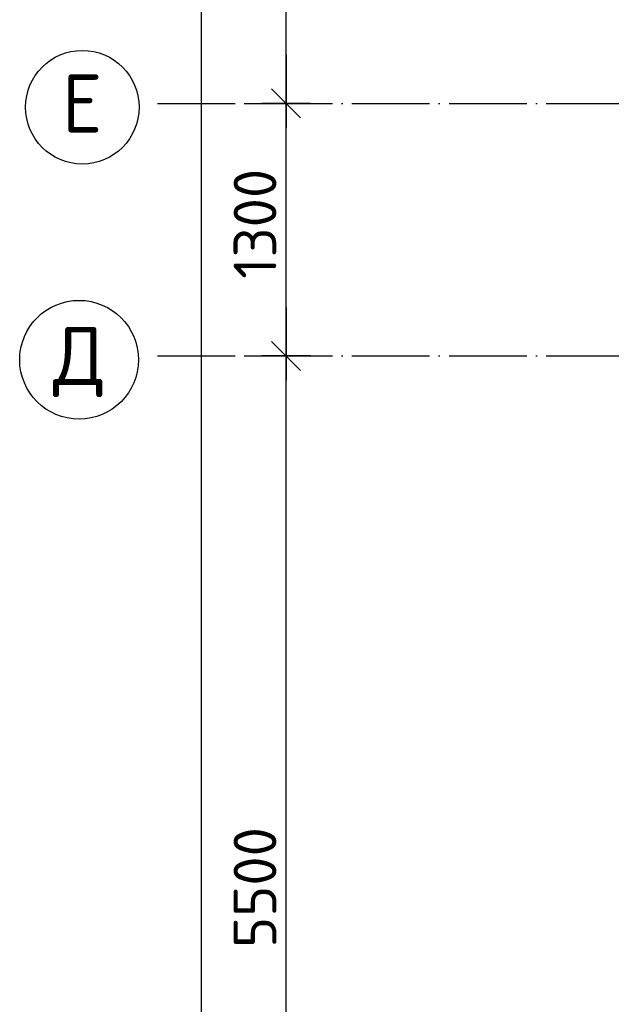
# Model space of a CAD drawing. Header units: millimetres. Extents: x 40580 to 559114, y -343730 to 81020.
# Tile 364 of 656: x 379318 to 382364, y -75558 to -70490. Entities that reach past the tile are written whole.
import ezdxf
from ezdxf.enums import TextEntityAlignment as Align

# ---------------------------------------------------------------- set-up
doc = ezdxf.new("R2010")
doc.units = ezdxf.units.MM
doc.linetypes.add('______11', pattern=[500, 400, -50, 0, -50])
doc.linetypes.add('______5', pattern=[1100, 800, -100, 100, -100])
doc.layers.add('___________________', color=253, linetype='______5')
doc.layers.add('______________________', color=7, linetype='Continuous')
doc.styles.add('ISOCPEUR', font='isocpeur.ttf')

# ---------------------------------------------------------------- blocks, each defined once
blk = doc.blocks.new('ALL_ML_STRICH')
at = {"color": 0, "linetype": 'ByBlock', "lineweight": -2}
for p, q in [((0, -0.5), (0, 0.5)), ((-0.3, -0.3), (0.3, 0.3)), ((-1, 0), (0.5, 0))]:
    blk.add_line(p, q, dxfattribs=at)

msp = doc.modelspace()

# ---------------------------------------------------------------- linework, layer by layer
at = {"layer": '___________________', "color": 253, "linetype": '______11'}
for p, q in [((380028.1, -70921, -3800), (408848.1, -70921, -3800)), ((380028.1, -72221, -3800), (408848.1, -72221, -3800))]:
    msp.add_line(p, q, dxfattribs=at)
at = {"layer": '___________________', "color": 7, "linetype": 'Continuous'}
for centre, radius in [((379640.5, -70940.5, -3800), 292.4), ((379623.9, -72240.5, -3800), 305.8)]:
    msp.add_circle(centre, radius, dxfattribs=at)
at = {"layer": '______________________', "color": 7, "linetype": 'Continuous'}
for p, q in [((380253.8, -86121, -3800), (380253.8, -39631, -3800)), ((380689.5, -70921, -3800), (380689.5, -67621, -3800)), ((380689.5, -72221, -3800), (380689.5, -70921, -3800)), ((380689.5, -77721, -3800), (380689.5, -72221, -3800))]:
    msp.add_line(p, q, dxfattribs=at)
at = {"layer": '______________________', "color": 253, "linetype": 'Continuous'}
for p, q in [((380474.3, -70921, -3800), (380689.5, -70921, -3800)), ((380474.3, -70921, -3800), (380689.5, -70921, -3800)), ((380474.3, -72221, -3800), (380689.5, -72221, -3800)), ((380474.3, -72221, -3800), (380689.5, -72221, -3800))]:
    msp.add_line(p, q, dxfattribs=at)

# ---------------------------------------------------------------- block references
at = {"layer": '______________________', "color": 7, "linetype": 'Continuous', "xscale": 250, "yscale": 250, "zscale": 250}
for p, rotation in [((380689.5, -70921, -3800), 270), ((380689.5, -70921, -3800), 90), ((380689.5, -72221, -3800), 270), ((380689.5, -72221, -3800), 90)]:
    msp.add_blockref('ALL_ML_STRICH', p, dxfattribs=dict(at, rotation=rotation))

# ---------------------------------------------------------------- texts
at = {"layer": '___________________', "color": 7, "linetype": 'Continuous', "style": 'ISOCPEUR'}
for s, width, p, p2 in [('Е', 0.999205, (379535.5, -71071, -3800), (379745.3, -71071, -3800)), ('Д', 0.999794, (379488.9, -72371, -3800), (379758.8, -72371, -3800))]:
    msp.add_text(s, height=300, dxfattribs=dict(at, width=width)).set_placement(p, p2, align=Align.FIT)
at = {"layer": '______________________', "color": 7, "style": 'ISOCPEUR'}
for s, p in [('1300', (380639.5, -71824, -3800)), ('5500', (380639.5, -75268, -3800))]:
    msp.add_text(s, height=220, rotation=90, dxfattribs=at).set_placement(p)

doc.saveas('drawing.dxf')
